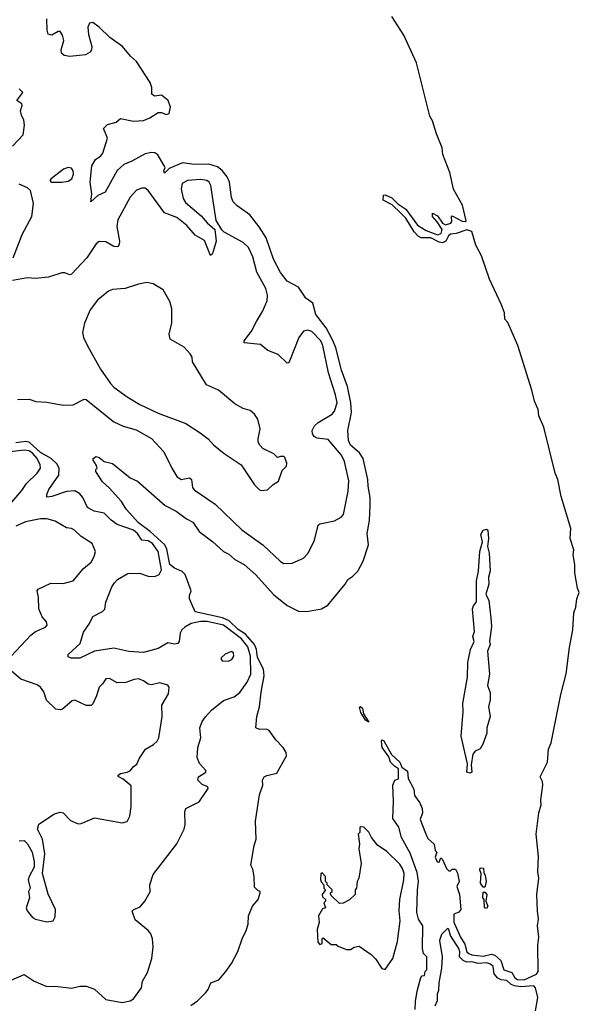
# Model space of a CAD drawing. Extents: x 1493970 to 1595317, y 729910 to 844791.
# Tile 309 of 338: x 1589778 to 1593203, y 801934 to 807960. Entities that reach past the tile are written whole.
import ezdxf

# ---------------------------------------------------------------- set-up
doc = ezdxf.new("R2010")
doc.units = 0

msp = doc.modelspace()

# ---------------------------------------------------------------- linework, layer by layer
at = {"layer": '0CON10XD'}
for points in [[(1591695, 805996.5), (1591653.3, 806073.3), (1591590.6, 806155), (1591571.2, 806225), (1591530, 806255), (1591483.9, 806323.9), (1591415, 806360), (1591375, 806412), (1591331.5, 806495), (1591285.4, 806625.4), (1591243, 806693), (1591186.3, 806766.3), (1591109.8, 806819.8), (1591085, 806846), (1591075, 806872.5), (1591062.7, 806965), (1591048.2, 806998.2), (1591017.9, 807037.9), (1590988.5, 807058.5), (1590935, 807074.8), (1590845, 807072.9), (1590775, 807083.7), (1590691.7, 807048.3), (1590665, 807021.2), (1590660, 807035), (1590668.8, 807055), (1590659.7, 807069.7), (1590622.7, 807132.7), (1590604.4, 807144.4), (1590585, 807147.8), (1590545, 807138.5), (1590465, 807093.1), (1590415, 807073.6), (1590374, 807036), (1590301.1, 806905), (1590256.7, 806883.3), (1590213.3, 806845), (1590219.2, 806895), (1590209.2, 806965), (1590218.5, 807065), (1590241.9, 807105), (1590275, 807127.1), (1590287.4, 807142.6), (1590316.2, 807235), (1590291.2, 807295), (1590315, 807318.8), (1590367.7, 807332.3), (1590395, 807356.2), (1590475, 807339.4), (1590535, 807343.3), (1590575, 807359.4), (1590625, 807392.9), (1590645, 807392.5), (1590675, 807379.2), (1590693.3, 807385), (1590700.8, 807425), (1590686.4, 807466.4), (1590645, 807498.6), (1590602.9, 807492.9), (1590586.9, 807505), (1590586.9, 807545), (1590575.7, 807575), (1590492, 807705), (1590456.2, 807736.2), (1590406.3, 807795), (1590330.3, 807850.3), (1590265, 807914.6), (1590225, 807942.9), (1590205, 807938.9), (1590194.1, 807915), (1590198.7, 807868.7), (1590219.2, 807795), (1590218, 807775), (1590208.3, 807761.7), (1590180, 807745), (1590084.3, 807734.3), (1590050.5, 807740.5), (1590033.3, 807755), (1590030.8, 807775), (1590048, 807832), (1590040.9, 807865), (1590025, 807888.1), (1590012.8, 807887.2), (1589975, 807864.4), (1589952.2, 807872.2), (1589945.6, 807895.6), (1589944.5, 807965)], [(1592198.3, 801901.7), (1592199.3, 801950.7), (1592210, 802015), (1592233, 802097), (1592241.7, 802108.3), (1592255, 802110), (1592260, 802135), (1592270, 802145), (1592270, 802225), (1592250, 802245), (1592243.8, 802275), (1592244.2, 802415), (1592217.9, 802455), (1592208.2, 802495), (1592213.1, 802633.1), (1592217.9, 802687.9), (1592210.4, 802740.4), (1592167.9, 802857.9), (1592114.5, 802955.5), (1592097.7, 803017.7), (1592061.5, 803071.5), (1592065.7, 803175), (1592060.6, 803275), (1592073.8, 803305), (1592096, 803314), (1592096.7, 803375), (1592070.8, 803390.8), (1592047.1, 803415), (1592037.7, 803447.7), (1591995.7, 803505), (1591991.2, 803545), (1591995, 803552.5), (1592005.6, 803545.6), (1592052.3, 803462.3), (1592105.3, 803415.3), (1592116.7, 803385), (1592150.3, 803360.3), (1592155.8, 803315), (1592190, 803250), (1592195, 803212.5), (1592227.1, 803167.1), (1592241.7, 803131.7), (1592243.3, 803105), (1592228, 803065), (1592261.4, 802981.4), (1592275, 802949.2), (1592314, 802914), (1592320, 802875), (1592330, 802865), (1592320, 802835), (1592332, 802805), (1592346, 802804), (1592355, 802830), (1592365, 802820), (1592390, 802765), (1592405, 802750), (1592415, 802750), (1592425, 802760), (1592445, 802760), (1592457, 802737), (1592467.5, 802685), (1592452.5, 802655), (1592470, 802605), (1592476.7, 802515), (1592465, 802497.5), (1592434, 802486), (1592435, 802437.5), (1592475, 802345.7), (1592502.7, 802302.7), (1592514.1, 802255), (1592526.4, 802245), (1592545, 802236.9), (1592615, 802228.1), (1592665, 802239.7), (1592685, 802233.7), (1592721.5, 802201.5), (1592740, 802145), (1592789, 802129), (1592808.6, 802095), (1592825, 802085.7), (1592865, 802083.5), (1592941.2, 802118.8), (1592950.3, 802135), (1592948.6, 802295), (1592954.9, 802345), (1592946.3, 802415), (1592953, 802455), (1592946.7, 802505), (1592941.8, 802605), (1592955.6, 802705), (1592948, 802745), (1592952.1, 802837.9), (1592939.6, 802975), (1592954.7, 803105.3), (1592969.4, 803155), (1592966.2, 803185), (1592978.8, 803275), (1592977.3, 803297.3), (1592962.1, 803325), (1593008.4, 803415), (1593014.7, 803495.3), (1593030.3, 803535), (1593090.2, 803829.8), (1593123.1, 803956.9), (1593142, 804118), (1593163, 804225), (1593169.9, 804330.1), (1593181.2, 804365), (1593187.3, 804415), (1593202.6, 804455), (1593190.9, 804480.9), (1593175.8, 804575), (1593175.7, 804625), (1593165.8, 804685), (1593169.6, 804715), (1593147.3, 804785), (1593151.4, 804845), (1593092.3, 805042.3), (1593071.8, 805145), (1593054.6, 805185), (1592985, 805465.5), (1592955.6, 805535), (1592950.5, 805575), (1592927.4, 805625), (1592912.6, 805692.6), (1592826, 805965), (1592766.2, 806106.2), (1592747.2, 806127.2), (1592744.8, 806165), (1592726.4, 806215), (1592652.3, 806372.3), (1592605, 806514.3), (1592569.3, 806579.3), (1592545, 806663.9), (1592515, 806674.7), (1592449, 806651), (1592415, 806648.1), (1592402.5, 806637.5), (1592385.7, 806604.3), (1592365, 806594.7), (1592345, 806598.4), (1592295, 806625.7), (1592235.2, 806625.2), (1592215.6, 806635.6), (1592191, 806661), (1592140, 806745), (1592109.8, 806775), (1592057, 806827), (1592002.7, 806855), (1592005, 806886.2), (1592015, 806887.6), (1592055, 806870.3), (1592092.5, 806832.5), (1592140.2, 806800.2), (1592213, 806703), (1592265, 806670), (1592335, 806642.7), (1592358, 806652), (1592362.4, 806675), (1592333.3, 806723.3), (1592304.7, 806755), (1592305, 806776.2), (1592335, 806759.2), (1592365.4, 806715), (1592383.8, 806703.8), (1592416.9, 806715), (1592422.9, 806725), (1592420, 806755), (1592425, 806758.8), (1592485, 806726.6), (1592505, 806724.2), (1592510.5, 806729.5), (1592486.8, 806825), (1592432.5, 806922.5), (1592410.1, 807025), (1592366.9, 807135), (1592363.9, 807175), (1592328, 807262), (1592305, 807341.8), (1592288.9, 807368.9), (1592207.1, 807695), (1592127.9, 807865), (1592055, 807979)], [(1589733.3, 807185), (1589800, 807255), (1589807.5, 807315), (1589804.2, 807344.2), (1589788, 807375), (1589782.7, 807402.7), (1589794, 807435), (1589792, 807445), (1589760.8, 807465), (1589796.7, 807515), (1589775, 807536.2)], [(1590035, 806964.6), (1590075, 806971.5), (1590097.9, 806985), (1590108, 807015), (1590105.3, 807035.3), (1590095, 807051.4), (1590075, 807055.6), (1590046.2, 807045), (1589970, 806985), (1589963.3, 806975), (1589970, 806965), (1590035, 806964.6)], [(1589765, 805635.6), (1589835, 805637.8), (1589875.9, 805624.1), (1589945, 805620), (1590045, 805600.8), (1590105, 805602.5), (1590172.3, 805637.7), (1590185, 805636), (1590355, 805498.5), (1590412, 805472), (1590490.7, 805450.7), (1590585, 805396.5), (1590660, 805315), (1590708.5, 805215), (1590740.6, 805165), (1590766.6, 805146.6), (1590806.3, 805153.7), (1590816.7, 805155), (1590830, 805145), (1590836.4, 805096.4), (1590845, 805082.9), (1590975, 804994.4), (1591137.8, 804837.8), (1591265, 804746.9), (1591373.2, 804643.2), (1591395, 804632.5), (1591445, 804634.4), (1591515, 804664.3), (1591544, 804695), (1591581.1, 804775), (1591605, 804866), (1591615, 804874.2), (1591705, 804893.1), (1591745.4, 804914.6), (1591758.6, 804931.4), (1591788.4, 805075), (1591792.1, 805137.9), (1591766.5, 805255), (1591746.3, 805295), (1591723.5, 805323.5), (1591665, 805390.5), (1591597.8, 805397.8), (1591579.4, 805409.4), (1591570.5, 805425), (1591568.8, 805445), (1591582.9, 805475), (1591605, 805495.3), (1591689.5, 805545), (1591705.4, 805565), (1591719.8, 805615), (1591711, 805665), (1591668.6, 805798.6), (1591633.9, 805965), (1591620, 805995), (1591565, 806052.5), (1591540.7, 806059.3), (1591515, 806053.6), (1591485.3, 806014.7), (1591430, 805870), (1591425, 805860), (1591415, 805858), (1591360.5, 805910.5), (1591295.5, 805935.5), (1591251.3, 805971.3), (1591152, 805982), (1591152, 805995), (1591197.2, 806052.8), (1591227.8, 806112.2), (1591264.6, 806175), (1591291.5, 806238.5), (1591293.9, 806275), (1591284, 806315), (1591228.5, 806415), (1591205, 806508), (1591177.9, 806565), (1591145, 806596.1), (1591029.5, 806659.5), (1591014.3, 806674.3), (1590981.1, 806731.1), (1590946.7, 806945), (1590937.1, 806965), (1590923.8, 806975), (1590885, 806982.1), (1590805, 806975.4), (1590772.8, 806957.2), (1590765.7, 806925), (1590778.1, 806865), (1590792, 806842), (1590889.3, 806759.3), (1590925, 806716), (1590972.5, 806675), (1590980.4, 806605), (1590962, 806542), (1590955, 806524), (1590945, 806516.7), (1590908.3, 806608.3), (1590852.1, 806642.1), (1590801.2, 806701.2), (1590738.6, 806748.6), (1590665, 806778.2), (1590565, 806915.5), (1590545, 806928.2), (1590525, 806929.6), (1590493.2, 806916.8), (1590455, 806874.5), (1590377.8, 806735), (1590371.5, 806695), (1590388.1, 806605), (1590386.8, 806583.2), (1590379.4, 806570.6), (1590355, 806571.9), (1590305, 806600), (1590265, 806601.9), (1590245, 806587.5), (1590188.3, 806501.7), (1590095, 806402.5), (1590085, 806399.2), (1590055, 806410), (1590035, 806410), (1589955, 806383.8), (1589875, 806376.9), (1589825, 806379.6), (1589734.6, 806364.6)], [(1589738.1, 806501.9), (1589793.9, 806645), (1589853.1, 806755), (1589862.5, 806835), (1589843.6, 806913.6), (1589825, 806930), (1589775, 806953.3)], [(1591255, 805077.5), (1591295, 805082.5), (1591330, 805115), (1591362.5, 805135), (1591385, 805200), (1591411.7, 805228.3), (1591412.5, 805245), (1591400.7, 805280.7), (1591395, 805286.7), (1591375, 805286.7), (1591355, 805280), (1591333, 805303), (1591266.4, 805336.4), (1591247.5, 805355), (1591237.5, 805375), (1591236.7, 805395), (1591250, 805455), (1591236, 805515), (1591215.8, 805545.8), (1591187.7, 805567.7), (1591145, 805580), (1591095, 805608.8), (1590995, 805692.5), (1590920.8, 805725), (1590835.8, 805865), (1590834, 805895), (1590822, 805915), (1590783.8, 805955), (1590698.8, 806005), (1590692, 806035), (1590709.2, 806105), (1590709.5, 806189.5), (1590695.9, 806235.9), (1590655, 806307.5), (1590593.9, 806343.9), (1590555, 806351.2), (1590505, 806342), (1590424.2, 806315.8), (1590345, 806308), (1590322.1, 806297.9), (1590255, 806242.5), (1590210, 806185), (1590175, 806103.3), (1590161.4, 806045), (1590168.1, 806015), (1590193.2, 805963.2), (1590271.9, 805821.9), (1590333.9, 805733.9), (1590355, 805710), (1590435, 805651.4), (1590513.8, 805605), (1590625, 805552.2), (1590795, 805488), (1590881.7, 805431.7), (1590931.2, 805395), (1590965, 805358), (1591028.8, 805305), (1591132.5, 805235), (1591215, 805112.5), (1591245, 805082.5), (1591255, 805077.5)], [(1590824.4, 801925.6), (1590865.6, 801954.4), (1590916.2, 802005), (1590931.2, 802025), (1590947.5, 802065), (1590995.8, 802084.2), (1591040, 802135), (1591075, 802182.5), (1591113.9, 802256.1), (1591138.8, 802335), (1591163.8, 802386.2), (1591176.7, 802425), (1591177.5, 802475), (1591203.3, 802535), (1591237.5, 802575), (1591250, 802615), (1591250, 802625), (1591235, 802630), (1591215, 802650), (1591213.8, 802715), (1591205, 802760), (1591193.3, 802785), (1591212.5, 802905), (1591225.7, 802945), (1591220, 803055), (1591246, 803215), (1591266.2, 803275), (1591264.3, 803305), (1591274.3, 803325), (1591291.2, 803335), (1591352.1, 803347.9), (1591411.2, 803455), (1591408.8, 803475), (1591391.2, 803505), (1591345, 803553.3), (1591305, 803610), (1591287.7, 803617.7), (1591245, 803616), (1591224, 803625), (1591228.6, 803695), (1591244.5, 803755), (1591254.7, 803845), (1591274.8, 803945), (1591270.7, 803985), (1591233.4, 804056.6), (1591228.1, 804105), (1591215.7, 804135.7), (1591158.9, 804198.9), (1591115, 804228.5), (1591060.2, 804280.2), (1591019, 804299), (1590852.3, 804335), (1590817.8, 804415), (1590817.2, 804435), (1590827.4, 804465), (1590790.8, 804565), (1590772.7, 804582.7), (1590725, 804602.9), (1590696.4, 804625), (1590678.5, 804718.5), (1590666.6, 804746.6), (1590576.9, 804826.9), (1590505, 804880.7), (1590429.5, 804965), (1590401.8, 805011.8), (1590325.6, 805095.6), (1590285, 805130.8), (1590243.8, 805195), (1590243.8, 805206.2), (1590252.5, 805215), (1590248.3, 805231.7), (1590226.7, 805265), (1590226.7, 805275), (1590244, 805286), (1590265, 805280), (1590295, 805256.7), (1590345, 805243.3), (1590455, 805155.8), (1590498.8, 805135), (1590667.6, 804987.6), (1590735, 804952.5), (1590798.8, 804905), (1590837.1, 804885), (1590877, 804827), (1590960.8, 804765), (1591025, 804705.8), (1591058.3, 804688.3), (1591095, 804655.8), (1591152, 804625), (1591223.3, 804563.3), (1591331.7, 804441.7), (1591414.1, 804374.1), (1591485, 804340.9), (1591535, 804336.9), (1591625, 804354.2), (1591662.7, 804377.3), (1591770, 804505), (1591786.1, 804533.9), (1591817.5, 804555), (1591846.7, 804585), (1591880, 804645), (1591912, 804745), (1591904.4, 804814.4), (1591918.5, 804895), (1591922.8, 804987.2), (1591922.7, 805035), (1591909.6, 805105), (1591908.8, 805145), (1591880, 805275), (1591858.1, 805308.1), (1591801.5, 805355), (1591789.2, 805385), (1591785.6, 805445), (1591808.8, 805555), (1591805.3, 805615), (1591784, 805714), (1591746.8, 805815), (1591712.3, 805952.3), (1591695, 805996.5)], [(1589725, 802081.4), (1589805.9, 802115.9), (1589866.7, 802075), (1589945, 802043.1), (1589994.2, 802044.2), (1590095, 802032.9), (1590145, 802045.7), (1590185.7, 802045.7), (1590235.8, 802025.8), (1590304.1, 801964.1), (1590405, 801945.8), (1590455, 801954), (1590475, 801966.7), (1590523.3, 802035), (1590530, 802075), (1590561.1, 802128.9), (1590587.5, 802215), (1590594.2, 802285), (1590591.4, 802335), (1590580, 802365), (1590564.5, 802384.5), (1590485, 802450), (1590467, 802503), (1590476.4, 802513.6), (1590515, 802531.2), (1590544.1, 802565.9), (1590577.3, 802622.7), (1590574.3, 802665), (1590595, 802727.5), (1590740, 802915), (1590784.1, 803005.9), (1590791.2, 803035), (1590788.3, 803111.7), (1590795, 803132.5), (1590877, 803173), (1590932, 803255), (1590930, 803265), (1590895, 803279.1), (1590868.6, 803305), (1590872.9, 803325), (1590918, 803355), (1590918, 803365), (1590877.3, 803407.3), (1590864.3, 803445), (1590867.1, 803505), (1590887.1, 803565), (1590879.5, 803625), (1590894.4, 803665), (1590916, 803694), (1590951.1, 803735), (1591025, 803792.9), (1591091.2, 803815), (1591125, 803841.4), (1591169.2, 803905), (1591191.8, 803955), (1591189.9, 804065), (1591175, 804121.2), (1591135, 804170.9), (1591025, 804254.8), (1590925, 804277.3), (1590885, 804277), (1590828.2, 804265), (1590787.6, 804242.4), (1590770, 804225), (1590761, 804205), (1590754.7, 804155.3), (1590745, 804142.9), (1590725, 804138), (1590685, 804146), (1590625, 804112.2), (1590535, 804086.5), (1590445, 804092.1), (1590355, 804112.7), (1590235, 804096), (1590145, 804053.1), (1590092, 804052), (1590075, 804061.2), (1590074.2, 804075), (1590147.6, 804142.4), (1590167.7, 804212.3), (1590205.5, 804265), (1590225, 804308), (1590285, 804338.9), (1590298.1, 804351.9), (1590305.5, 804395), (1590341.4, 804488.6), (1590357.2, 804512.7), (1590376, 804534), (1590439.8, 804570.2), (1590511.9, 804571.9), (1590564.8, 804554.8), (1590605, 804552.7), (1590630.8, 804565), (1590646.3, 804593.7), (1590624.7, 804705), (1590591.7, 804755), (1590565, 804770.6), (1590524.9, 804774.9), (1590498.8, 804815), (1590475, 804835.7), (1590375, 804871.1), (1590336.9, 804896.9), (1590295, 804939.8), (1590232.7, 804952.7), (1590193.9, 804973.9), (1590165, 805035.7), (1590145, 805058.6), (1590115, 805075.6), (1590065, 805073.3), (1589975, 805040.8), (1589945, 805036.7), (1589943.1, 805055), (1589955.5, 805085), (1590016.7, 805173.3), (1590019.8, 805215), (1590005, 805242.4), (1589969.8, 805275), (1589905, 805311.6), (1589835, 805374.9), (1589815, 805377.9), (1589755, 805369.8)], [(1589693.6, 804965), (1589792, 805078), (1589819.6, 805120.4), (1589885.5, 805185), (1589904.6, 805215), (1589902.9, 805235), (1589884, 805275), (1589859.2, 805305), (1589835, 805320.4), (1589805, 805325.2), (1589685, 805311.1)], [(1589846.3, 804193.6), (1589875, 804215.5), (1589935, 804241.4), (1589945.8, 804255), (1589942, 804275), (1589915.6, 804305.6), (1589895.7, 804355), (1589892.5, 804425), (1589884.2, 804465), (1589891.2, 804475), (1589968.8, 804511.2), (1590045, 804508.6), (1590105.4, 804524.6), (1590168.6, 804601.4), (1590215, 804640), (1590234, 804675), (1590241.2, 804705), (1590221.2, 804755), (1590155, 804796.2), (1590113.8, 804835), (1590095, 804845.8), (1590065, 804850.8), (1589995, 804890), (1589944.6, 804904.6), (1589905, 804905.8), (1589814, 804886), (1589755, 804860)], [(1592535, 803347.8), (1592513.3, 803355), (1592518.6, 803405), (1592480, 803575), (1592492.5, 803725), (1592490, 803775), (1592518.8, 803935), (1592520, 804025), (1592537.5, 804105), (1592560, 804155), (1592552, 804185), (1592562, 804215), (1592550, 804355), (1592555, 804373.3), (1592573.9, 804396.1), (1592574.3, 804525), (1592586, 804585), (1592594.3, 804705.7), (1592610, 804765), (1592600.5, 804809.5), (1592615, 804836.7), (1592635, 804842.5), (1592642.5, 804835), (1592646.2, 804785), (1592640, 804735), (1592650, 804695), (1592656.1, 804586.1), (1592647.5, 804547.5), (1592648.8, 804505), (1592630, 804445), (1592648.8, 804405), (1592661.7, 804298.3), (1592666.1, 804246.1), (1592653.8, 804155), (1592656.2, 804135), (1592641.2, 804095), (1592653.3, 803955), (1592640, 803885), (1592657, 803843), (1592657, 803797), (1592647.5, 803755), (1592656.7, 803695), (1592637.5, 803625), (1592637, 803593), (1592612.5, 803525), (1592595, 803497.5), (1592565, 803482.5), (1592552, 803465), (1592540.9, 803399.1), (1592544.3, 803355), (1592535, 803347.8)], [(1589725.5, 804065), (1589846.3, 804193.6)], [(1591055, 804034.3), (1591076.2, 804045), (1591088, 804065), (1591086.2, 804085), (1591075, 804093.3), (1591035, 804076.2), (1591011.2, 804055), (1591010, 804045), (1591017.5, 804035), (1591055, 804034.3)], [(1589775, 802933.8), (1589805, 802936.7), (1589826.1, 802916.1), (1589854.2, 802864.2), (1589867.5, 802805), (1589867, 802773), (1589835, 802716.7), (1589830, 802695), (1589842.5, 802645), (1589832.5, 802625), (1589837.5, 802585), (1589817.5, 802525), (1589823.3, 802505), (1589856.7, 802465), (1589875, 802454), (1589945, 802438.8), (1589982.5, 802445), (1589995, 802470), (1589998, 802515), (1589952.5, 802607.5), (1589917.5, 802735), (1589932, 802855), (1589918.1, 802945), (1589887.1, 803005), (1589894.5, 803035.5), (1589991.3, 803098.7), (1590025, 803110.4), (1590044, 803105), (1590087.9, 803057.9), (1590135, 803038.9), (1590155, 803040), (1590235, 803074.7), (1590405, 803044), (1590435, 803053.3), (1590451.4, 803085), (1590460.6, 803145), (1590460.9, 803270.9), (1590411.5, 803311.5), (1590384.4, 803325), (1590379.4, 803335), (1590395, 803346.2), (1590436.2, 803353.8), (1590456, 803365), (1590473, 803387), (1590495, 803402.5), (1590510.3, 803439.7), (1590548, 803495), (1590596.6, 803523.4), (1590620, 803545), (1590629.2, 803565), (1590642.5, 803642.5), (1590648.9, 803695), (1590647.5, 803765), (1590688, 803835), (1590692.5, 803875), (1590685, 803886.7), (1590635, 803902), (1590585, 803890), (1590565, 803893.1), (1590535, 803914.2), (1590505.4, 803925.4), (1590477.6, 803922.4), (1590427.6, 803902.4), (1590375, 803900.8), (1590327.3, 803927.3), (1590305, 803926.2), (1590285.5, 803894.5), (1590264.4, 803875), (1590248, 803822), (1590225, 803772.5), (1590215, 803763.3), (1590185, 803762.5), (1590115, 803795.8), (1590099.7, 803790.3), (1590039.8, 803740.2), (1590025, 803735.7), (1590000, 803740), (1589942.5, 803795), (1589926.6, 803846.6), (1589906.2, 803875), (1589885, 803888.6), (1589785, 803923.4), (1589726.4, 803975)], [(1591915, 803660), (1591895, 803673.8), (1591865, 803720), (1591858.3, 803751.7), (1591863, 803757), (1591875, 803746.2), (1591882.5, 803712.5), (1591915, 803660)], [(1592015, 802147.5), (1592061.4, 802215), (1592090.9, 802319.1), (1592106.7, 802445), (1592099.4, 802505), (1592105.3, 802575), (1592128.6, 802695), (1592130, 802735), (1592121.4, 802765), (1592105, 802791.1), (1592025, 802870), (1591967.3, 802907.3), (1591930, 802955), (1591915, 802987.5), (1591885, 803017.5), (1591865, 803020), (1591860, 803015), (1591860, 802985), (1591850, 802975), (1591857.5, 802915), (1591852.5, 802885), (1591867.5, 802795), (1591852.5, 802705), (1591842.5, 802685), (1591840, 802645), (1591830, 802635), (1591830, 802605), (1591797, 802573), (1591757, 802553), (1591735, 802550), (1591681.7, 802601.7), (1591680, 802615), (1591690, 802625), (1591690, 802635), (1591660, 802665), (1591660, 802675), (1591650, 802685), (1591650, 802715), (1591628.3, 802738.3), (1591620, 802735), (1591618.3, 802698.3), (1591623, 802683), (1591640, 802665), (1591640, 802645), (1591650, 802635), (1591630, 802605), (1591631.7, 802591.7), (1591650, 802575), (1591650, 802565), (1591640, 802555), (1591650, 802525), (1591631.7, 802518.3), (1591607.5, 802475), (1591610, 802435), (1591599.3, 802390.7), (1591602.5, 802315), (1591615, 802300), (1591630, 802305), (1591630, 802335), (1591635, 802340), (1591685, 802300), (1591715, 802300), (1591721.7, 802291.7), (1591778.3, 802268.3), (1591801.7, 802268.3), (1591825, 802282.5), (1591855, 802290), (1591929.3, 802239.3), (1591955, 802212.5), (1591993.6, 802153.6), (1592015, 802147.5)], [(1592625, 802650), (1592615, 802650), (1592597.5, 802675), (1592602.5, 802735), (1592593.3, 802755), (1592595, 802770), (1592617, 802767), (1592618.3, 802738.3), (1592627.5, 802725), (1592632.5, 802685), (1592625, 802650)], [(1592635, 802520), (1592622.5, 802525), (1592620, 802575), (1592612.5, 802585), (1592615, 802620), (1592625, 802620), (1592636.7, 802605), (1592630, 802565), (1592642.5, 802535), (1592635, 802520)], [(1592935.3, 801894.7), (1592948.1, 801975), (1592935.1, 802035), (1592925, 802046.1), (1592845, 802040.7), (1592805, 802047.2), (1592785, 802056), (1592759.2, 802079.2), (1592723.7, 802083.7), (1592703.1, 802093.1), (1592680.7, 802120.7), (1592675.2, 802165), (1592659.2, 802179.2), (1592635, 802187.2), (1592583.9, 802183.9), (1592545, 802193.5), (1592515, 802191.6), (1592491.2, 802201.2), (1592470.3, 802225), (1592471.6, 802255), (1592465.3, 802275), (1592414.3, 802355), (1592405, 802391.2), (1592395, 802398), (1592359.5, 802360.5), (1592346.2, 802325), (1592362.5, 802225), (1592360, 802155), (1592343.3, 802065), (1592341.7, 802018.3), (1592332.5, 801995), (1592332.5, 801955), (1592318.3, 801921.7)]]:
    msp.add_lwpolyline(points, dxfattribs=at)

doc.saveas('drawing.dxf')
